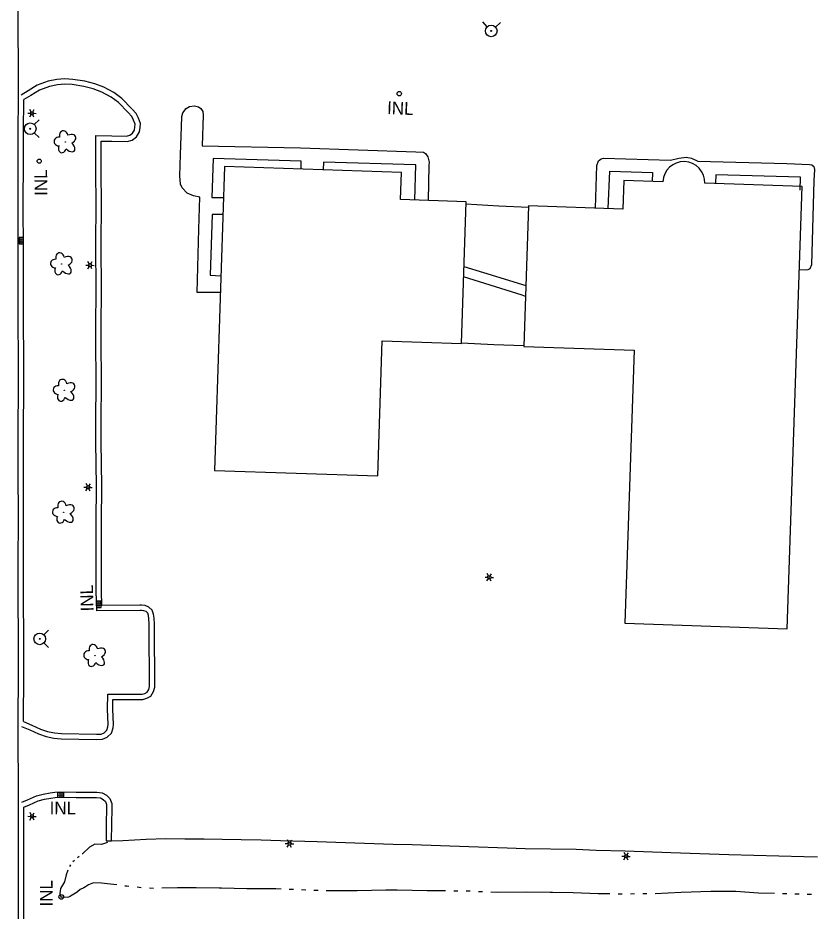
# Model space of a CAD drawing. Extents: x 588843 to 2552415, y 180129 to 269402.
# Drawn here: x 607900.6 to 608278.3, y 182584.7 to 183010.5 of the extents above; entities that cross this region are included whole.
import ezdxf

# ---------------------------------------------------------------- set-up
doc = ezdxf.new("R2010")
doc.units = 0
for name, color, linetype in [('E_BLD', 7, 'Continuous'), ('E_DRN', 7, 'Continuous'), ('E_DRN_Text', 7, 'Continuous'), ('E_DWY', 7, 'Continuous'), ('E_LAND_Vegetation', 7, 'Continuous'), ('E_LTG', 7, 'Continuous'), ('E_PATH_Sidewalk', 7, 'Continuous'), ('E_RDWY_C_and_G', 7, 'Continuous'), ('E_UTL_WHydrant', 7, 'Continuous'), ('E_WTR_P', 7, 'Continuous')]:
    doc.layers.add(name, color=color, linetype=linetype)

# ---------------------------------------------------------------- blocks, each defined once
blk = doc.blocks.new('INLT_100')
at = {"layer": 'E_DRN_Text'}
blk.add_text('INL', height=39.37, dxfattribs=at).set_placement((-36.2, -19.7))
blk = doc.blocks.new('LPOL_4')
at = {"layer": 'E_LTG'}
for p, q in [((-13.1, 0), (-4.9, 0)), ((-2.5, 4.3), (-6.6, 11.4)), ((2.5, 4.3), (6.6, 11.4)), ((4.9, 0), (13.1, 0)), ((-6.6, -11.4), (-2.5, -4.3)), ((6.6, -11.4), (2.5, -4.3))]:
    blk.add_line(p, q, dxfattribs=at)
for radius in [4.92, 4.92, 4.92, 0.41]:
    blk.add_circle((0, 0), radius, dxfattribs=at)
blk = doc.blocks.new('INLO_3')
at = {"layer": 'E_DRN'}
for p, q in [((6.6, -13.1), (6.6, 0)), ((13.1, -13.1), (13.1, 0)), ((19.7, -6.6), (0, -6.6))]:
    blk.add_line(p, q, dxfattribs=at)
blk.add_lwpolyline([(0, -13.1), (19.7, -13.1), (19.7, 0), (0, 0)], close=True, dxfattribs=at)
blk = doc.blocks.new('INLT_43_1')
at = {"layer": 'E_DRN_Text'}
blk.add_text('INL', height=39.37, dxfattribs=at).set_placement((-36.2, -19.7))
blk = doc.blocks.new('HYD_3')
at = {"layer": 'E_UTL_WHydrant'}
for p, q in [((-12.6, 12.6), (-27.3, 27.3)), ((12.6, 12.6), (27.3, 27.3))]:
    blk.add_line(p, q, dxfattribs=at)
for radius in [18, 1.38]:
    blk.add_circle((0, 0), radius, dxfattribs=at)
blk = doc.blocks.new('INLT_11_2')
at = {"layer": 'E_DRN_Text'}
blk.add_text('INL', height=39.37, dxfattribs=at).set_placement((-36.2, -19.7))
blk = doc.blocks.new('INLT_70')
at = {"layer": 'E_DRN_Text'}
blk.add_text('INL', height=39.37, dxfattribs=at).set_placement((-36.2, -19.7))
blk = doc.blocks.new('DTRE_4')
at = {"layer": 'E_LAND_Vegetation'}
blk.add_circle((-0.6, 0), 0.601, dxfattribs=at)
for centre, major_axis, ratio in [((-6.1, 17.5), (4.5, -16.3), 0.782863), ((-19.3, 0.5), (16.2, -0.4), 0.832022), ((13.3, 9), (-17.3, -9.6), 0.691916), ((-8.2, -17.2), (5.9, 15.9), 0.716896), ((11.6, -12.2), (-16.4, 15), 0.560249)]:
    blk.add_ellipse(centre, major_axis=major_axis, ratio=ratio, start_param=1.570796, end_param=4.712389, dxfattribs=at)
blk = doc.blocks.new('INLT_60')
at = {"layer": 'E_DRN_Text'}
blk.add_text('INL', height=39.37, dxfattribs=at).set_placement((-36.2, -19.7))

msp = doc.modelspace()

# ---------------------------------------------------------------- linework, layer by layer
at = {"layer": 'E_BLD'}
msp.add_lwpolyline([(607993.51, 182796.62), (608070.69, 182794.11), (608072.76, 182857.86), (608110.22, 182856.65), (608112.41, 182923.69), (608081.42, 182924.7), (608081.84, 182937.55), (607998.19, 182940.27)], close=True, dxfattribs=at)
msp.add_lwpolyline([(608205.47, 182933.08), (608186.96, 182933.7), (608186.5, 182920.21), (608141.91, 182921.72), (608139.66, 182855.33), (608191.85, 182853.57), (608187.49, 182724.46), (608264.17, 182721.86), (608271.23, 182930.85), (608225.25, 182932.41)], dxfattribs=at)
msp.add_ellipse((608215.36, 182932.74), major_axis=(-0.38, -9.89), ratio=0.999997, start_param=1.57553, end_param=4.716359, dxfattribs=at)
at = {"layer": 'E_DRN'}
for centre, radius in [((608080.83, 182974.75), 1.04), ((607910.63, 182942.85), 0.985), ((607921.06, 182595.07), 1.12)]:
    msp.add_circle(centre, radius, dxfattribs=at)
at = {"layer": 'E_DWY'}
for points in [[(607954.48, 182967.6), (607949.7, 182972.46), (607945.97, 182975.24), (607941.25, 182977.77), (607936.97, 182979.47), (607932.26, 182980.65), (607926.5, 182981.52), (607922.69, 182981.71), (607918.93, 182981.5), (607914.84, 182980.61), (607909.69, 182978.74), (607905.43, 182976.11), (607902.03, 182974.12)], [(607952.7, 182965.84), (607948.05, 182970.57), (607944.62, 182973.13), (607940.2, 182975.5), (607936.2, 182977.09), (607931.77, 182978.2), (607926.25, 182979.03), (607922.7, 182979.2), (607919.26, 182979.01), (607915.53, 182978.2), (607910.78, 182976.48), (607906.72, 182973.97), (607903.29, 182971.96)], [(607945.01, 182952.26), (607952.23, 182952.18), (607954.65, 182952.78), (607956.67, 182954.37), (607957.98, 182956.7), (607958.37, 182958.72), (607958.44, 182960.68), (607957.58, 182963.23), (607956.42, 182965.41), (607954.58, 182967.5)], [(607945.04, 182954.76), (607951.94, 182954.69), (607953.53, 182955.08), (607954.74, 182956.03), (607955.6, 182957.57), (607955.88, 182959.01), (607955.93, 182960.31), (607955.28, 182962.23), (607954.35, 182963.98), (607952.7, 182965.84)], [(607996.25, 182880.83), (607985.32, 182880.83), (607986.02, 182910.71), (607986.57, 182925.89), (607983.55, 182926.49), (607980.56, 182927.78), (607978.2, 182930.22), (607977.48, 182932.01), (607977.03, 182935.95), (607977.4, 182946.03), (607977.87, 182959.06), (607978.05, 182963.95), (607978.51, 182965.7), (607980.05, 182967.7), (607981.65, 182968.63), (607984.12, 182969.03), (607985.96, 182968.47), (607987.11, 182967.74), (607987.94, 182966.34), (607988.17, 182964.57), (607987.65, 182950.07), (608034.19, 182949.16), (608088.74, 182947.28), (608092.26, 182947.15), (608093.32, 182946.52), (608094.34, 182944.92), (608094.93, 182942.45), (608094.88, 182940.88), (608094.44, 182924.27)], [(607937.45, 182902.53), (607937.5, 182923.59), (607937.44, 182936.9), (607937.45, 182943.44), (607937.33, 182954.95), (607945.04, 182954.76)], [(607939.95, 182902.52), (607940, 182923.6), (607939.94, 182936.9), (607939.95, 182943.45), (607939.86, 182952.38), (607944.98, 182952.26)], [(608173.55, 182920.65), (608174.2, 182940.84), (608175.07, 182943.06), (608176.27, 182943.9), (608177.46, 182944.25), (608209.1, 182943.29), (608212.96, 182944.33), (608216.5, 182944.69), (608218.94, 182944.31), (608222.03, 182942.82), (608264.05, 182941.69), (608274.72, 182941.2), (608275.8, 182941.16), (608276.75, 182940.34), (608277.09, 182938.86), (608276.9, 182933.67), (608275.74, 182893.8), (608274.89, 182891.97), (608273.99, 182891.42), (608272.91, 182891.36), (608269.9, 182891.47)], [(608112.37, 182922.63), (608127.98, 182921.71), (608141.89, 182921.12)], [(607937.66, 182789.17), (607937.43, 182810.2), (607937.42, 182826.03), (607937.51, 182831.98), (607937.47, 182864.46), (607937.53, 182882.37), (607937.45, 182902.53)], [(607940.16, 182789.2), (607939.93, 182810.22), (607939.92, 182826.02), (607940.01, 182831.97), (607939.97, 182864.46), (607940.03, 182882.37), (607939.95, 182902.54)], [(608139.67, 182855.59), (608125.61, 182856.1), (608110.23, 182856.82)], [(607937.57, 182739.61), (607937.53, 182754.58), (607937.55, 182772.4), (607937.66, 182789.17)], [(607940.07, 182739.61), (607940.03, 182754.59), (607940.05, 182772.39), (607940.16, 182789.16)], [(607962.74, 182703.51), (607962.57, 182713.8), (607962.58, 182723.95), (607962.45, 182726.61), (607962.28, 182728.15), (607961.91, 182729.2), (607961.13, 182729.95), (607960.06, 182730.35), (607958.94, 182730.53), (607958.31, 182730.46), (607937.82, 182730.35), (607937.57, 182739.61)], [(607965.24, 182703.55), (607965.07, 182713.82), (607965.08, 182724.01), (607964.94, 182726.81), (607964.73, 182728.71), (607964.07, 182730.6), (607962.49, 182732.12), (607960.7, 182732.79), (607959, 182733.05), (607958.17, 182732.96), (607940.26, 182732.86), (607940.07, 182739.67)], [(607942.9, 182683.8), (607943.07, 182690.96), (607959.3, 182690.92), (607960.58, 182691.27), (607961.59, 182691.87), (607962.41, 182693.19), (607962.78, 182694.62), (607962.84, 182696.42), (607962.74, 182703.51)], [(607945.4, 182683.74), (607945.51, 182688.46), (607959.64, 182688.41), (607961.57, 182688.96), (607963.39, 182690.03), (607964.73, 182692.2), (607965.26, 182694.26), (607965.34, 182696.4), (607965.24, 182703.55)], [(607902.25, 182675.71), (607906.16, 182674.02), (607910.36, 182672.12), (607913.9, 182670.86), (607917.48, 182670.19), (607921.05, 182669.87), (607937.66, 182669.49), (607940.54, 182669.61), (607942.74, 182670.54), (607944.82, 182672.46), (607945.62, 182675.07), (607945.68, 182676.62), (607945.39, 182683.9)], [(607903.25, 182678.01), (607907.17, 182676.3), (607911.3, 182674.44), (607914.55, 182673.28), (607917.82, 182672.67), (607921.19, 182672.37), (607937.64, 182671.99), (607939.99, 182672.09), (607941.36, 182672.67), (607942.62, 182673.84), (607943.14, 182675.49), (607943.18, 182676.62), (607942.9, 182683.8)], [(607902.34, 182639.8), (607905.04, 182640.98), (607909.38, 182642.84), (607912.51, 182643.66), (607915.79, 182644.3), (607918.03, 182644.61), (607920.25, 182644.68), (607928.24, 182644.57)], [(607903.34, 182637.51), (607906.03, 182638.68), (607910.2, 182640.47), (607913.07, 182641.22), (607916.2, 182641.83), (607918.24, 182642.12), (607920.27, 182642.18), (607928.21, 182642.07)], [(607928.15, 182644.57), (607937.86, 182644.58), (607940.39, 182644.31), (607942.38, 182643.19), (607944.03, 182641.65), (607944.94, 182639.25), (607944.92, 182637.11), (607944.82, 182629.53), (607944.72, 182621.64)], [(607928.15, 182642.07), (607937.73, 182642.08), (607939.61, 182641.88), (607940.89, 182641.16), (607941.9, 182640.22), (607942.43, 182638.8), (607942.42, 182637.13), (607942.32, 182629.56), (607942.22, 182621.67)], [(607942.32, 182621.67), (607944.86, 182621.66), (607950.22, 182621.81), (607961.2, 182622.45), (607970.44, 182622.63), (607979.41, 182622.56), (607988.56, 182622.53), (607997.09, 182622.35), (608006.11, 182622.24), (608015.55, 182622.11), (608024.64, 182621.69), (608042.01, 182621.28), (608050.8, 182620.92), (608077.95, 182620.06), (608086.96, 182619.82), (608113.8, 182618.88), (608131.9, 182618.31), (608140.43, 182618.04), (608164.41, 182617.65), (608173.93, 182617.26), (608187.59, 182616.89), (608209.26, 182616.1), (608236.62, 182615.11), (608272.1, 182614.16), (608278.48, 182614.06)]]:
    msp.add_lwpolyline(points, dxfattribs=at)
at = {"layer": 'E_PATH_Sidewalk'}
for points in [[(608034.46, 182939.09), (608034.52, 182942.84), (607992.89, 182944.1), (607992.3, 182925.65), (607997.71, 182925.66)], [(608088.27, 182924.47), (608088.73, 182941.15), (608045.03, 182942.39), (608044.94, 182938.75)], [(608179.58, 182920.44), (608180.31, 182938.13), (608200.59, 182937.49), (608200.43, 182933.25)], [(608270.42, 182929.21), (608270.54, 182935.27), (608230.48, 182936.43), (608230.38, 182932.24)], [(607997.45, 182917.72), (607992.44, 182917.62), (607991.39, 182888.92), (607996.51, 182888.69)], [(608111.41, 182893.14), (608120.66, 182890.27), (608140.63, 182884.08)], [(608140.46, 182878.85), (608138.89, 182879.49), (608111.25, 182888.19)]]:
    msp.add_lwpolyline(points, dxfattribs=at)
at = {"layer": 'E_RDWY_C_and_G'}
for points in [[(607900.75, 182866.63), (607900.7, 182886.2), (607900.71, 182901.5), (607900.61, 182921.48), (607900.74, 182943.92), (607900.67, 182957.17), (607900.79, 182971.65), (607900.61, 183021.55), (607900.64, 183037.41), (607900.68, 183061.09)], [(607903.25, 182866.64), (607903.2, 182886.2), (607903.21, 182901.5), (607903.11, 182921.48), (607903.24, 182943.92), (607903.17, 182957.17), (607903.29, 182971.65), (607903.29, 182971.96)], [(607900.76, 182795.32), (607900.76, 182816.12), (607900.84, 182835.2), (607900.83, 182850.15), (607900.75, 182866.62)], [(607903.26, 182795.32), (607903.26, 182816.12), (607903.34, 182835.2), (607903.33, 182850.16), (607903.25, 182866.64)], [(607900.82, 182698.81), (607900.8, 182717.14), (607900.75, 182736.5), (607900.76, 182751.81), (607900.78, 182775), (607900.76, 182795.32)], [(607903.32, 182698.81), (607903.3, 182717.14), (607903.25, 182736.5), (607903.26, 182751.8), (607903.28, 182775), (607903.26, 182795.32)], [(607900.8, 182584.69), (607900.8, 182598.19), (607900.81, 182622.97), (607900.84, 182637.11), (607900.74, 182679.67), (607900.82, 182698.82)], [(607903.25, 182678.01), (607903.24, 182679.67), (607903.32, 182698.81)], [(607903.3, 182584.66), (607903.3, 182598.19), (607903.31, 182622.97), (607903.34, 182637.11), (607903.34, 182637.51)]]:
    msp.add_lwpolyline(points, dxfattribs=at)
at = {"layer": 'E_WTR_P'}
for points in [[(607942.98, 182620.76), (607940.01, 182619.89), (607936.97, 182620), (607934.37, 182618.62), (607931.12, 182615.51), (607930.97, 182615.38)], [(607927.31, 182612.36), (607926.59, 182611.73)], [(607929.5, 182614.18), (607928.77, 182613.57)], [(607924.11, 182607.77), (607923.4, 182605.49), (607922.6, 182602.28), (607920.62, 182599.02), (607920.47, 182597.75), (607920.43, 182596.68), (607921.06, 182594.89)], [(607925.38, 182610.3), (607924.89, 182609.49)], [(607947.29, 182600.73), (607945.68, 182600.94), (607940.11, 182601.53), (607936.29, 182601.67), (607934.01, 182600.87), (607932.5, 182599.85), (607931.65, 182599.36), (607930.05, 182598.53), (607928.74, 182597.5), (607928.54, 182597.41), (607925.43, 182595.37), (607924.53, 182595.01), (607921.06, 182594.89)], [(607953.07, 182600.02), (607952.12, 182600.11), (607951.14, 182600.24)], [(607958.87, 182599.42), (607956.94, 182599.62)], [(607964.69, 182599.13), (607962.75, 182599.17)], [(607996.76, 182599.19), (607995.63, 182599.22), (607984.84, 182599.32), (607976.02, 182599.34), (607968.58, 182599.16)], [(608024.94, 182598.74), (608022.48, 182598.83), (608008.75, 182598.94), (607996.76, 182599.19)], [(608030.77, 182598.53), (608028.83, 182598.6)], [(608036.6, 182598.32), (608034.66, 182598.39)], [(608042.43, 182598.1), (608040.48, 182598.17)], [(608074.49, 182598.23), (608060.89, 182598.02), (608047.65, 182597.91), (608046.31, 182597.96)], [(608102.68, 182597.91), (608094.03, 182597.99), (608079.92, 182598.31), (608074.49, 182598.23)], [(608108.51, 182597.85), (608106.57, 182597.87)], [(608114.34, 182597.73), (608112.4, 182597.81)], [(608120.17, 182597.48), (608118.23, 182597.56)], [(608152.25, 182597.21), (608140.77, 182597.27), (608127.34, 182597.17), (608124.06, 182597.31)], [(608180.42, 182596.51), (608174.87, 182596.62), (608163.12, 182596.95), (608153.32, 182597.21), (608152.25, 182597.21)], [(608186.26, 182596.4), (608184.31, 182596.43)], [(608192.09, 182596.47), (608190.14, 182596.44)], [(608197.92, 182596.56), (608195.98, 182596.53)], [(608229.99, 182597.7), (608228.16, 182597.72), (608214.11, 182597.15), (608201.84, 182596.62), (608201.81, 182596.62)], [(608258.16, 182596.69), (608250.68, 182596.9), (608239.92, 182597.59), (608229.99, 182597.7)], [(608263.99, 182596.52), (608262.05, 182596.57)], [(608269.82, 182596.31), (608267.88, 182596.38)], [(608275.65, 182596.22), (608273.71, 182596.17)]]:
    msp.add_lwpolyline(points, dxfattribs=at)

# ---------------------------------------------------------------- block references
at = {"layer": 'E_DRN', "xscale": 0.15240030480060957}
for p, yscale, rotation in [((607903.08, 182906.76), 0.1524003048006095, -89.70617806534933), ((607937.88, 182731.81), 0.15240030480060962, 91.55397013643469), ((607922.33, 182642.25), 0.15240030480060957, 179.8069411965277)]:
    msp.add_blockref('INLO_3', p, dxfattribs=dict(at, yscale=yscale, rotation=rotation))
at = {"layer": 'E_DRN_Text'}
for name, p, xscale, yscale, rotation in [('INLT_60', (608080.63, 182967.91), 0.15240030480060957, 0.15240030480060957, -2.1855189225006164), ('INLT_11_2', (607911.41, 182931.99), 0.15240030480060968, 0.15240030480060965, 90.29382193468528), ('INLT_70', (607933.18, 182735.54), 0.15240030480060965, 0.15240030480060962, 91.55397013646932), ('INLT_43_1', (607921.09, 182637.07), 0.15240030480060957, 0.15240030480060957, -0.1930588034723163), ('INLT_100', (607913.96, 182596.09), 0.15240030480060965, 0.15240030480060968, 90.19226699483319)]:
    msp.add_blockref(name, p, dxfattribs=dict(at, xscale=xscale, yscale=yscale, rotation=rotation))
at = {"layer": 'E_LAND_Vegetation', "xscale": 0.15240030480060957, "yscale": 0.15240030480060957, "rotation": -2.1855189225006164}
for p in [(607923.06, 182951.93), (607921.35, 182894.24), (607922.61, 182834.48), (607922.28, 182776.83), (607937.07, 182709.13)]:
    msp.add_blockref('DTRE_4', p, dxfattribs=at)
at = {"layer": 'E_LTG', "xscale": 0.15240030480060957, "yscale": 0.15240030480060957, "rotation": -2.1855189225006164}
for p in [(607907.21, 182965.5), (607934.62, 182893.67), (607933.74, 182788.69), (608123.37, 182746.16), (607907.25, 182633.14), (608028.95, 182620.26), (608188.07, 182614.28)]:
    msp.add_blockref('LPOL_4', p, dxfattribs=at)
at = {"layer": 'E_UTL_WHydrant'}
for p, xscale, yscale, rotation in [((608124.31, 183004.39), 0.15240030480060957, 0.15240030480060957, -2.1855189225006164), ((607906.39, 182958.2), 0.15240030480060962, 0.1524003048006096, -89.76903965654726), ((607910.86, 182717.06), 0.15240030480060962, 0.1524003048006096, -89.76903965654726)]:
    msp.add_blockref('HYD_3', p, dxfattribs=dict(at, xscale=xscale, yscale=yscale, rotation=rotation))

doc.saveas('drawing.dxf')
